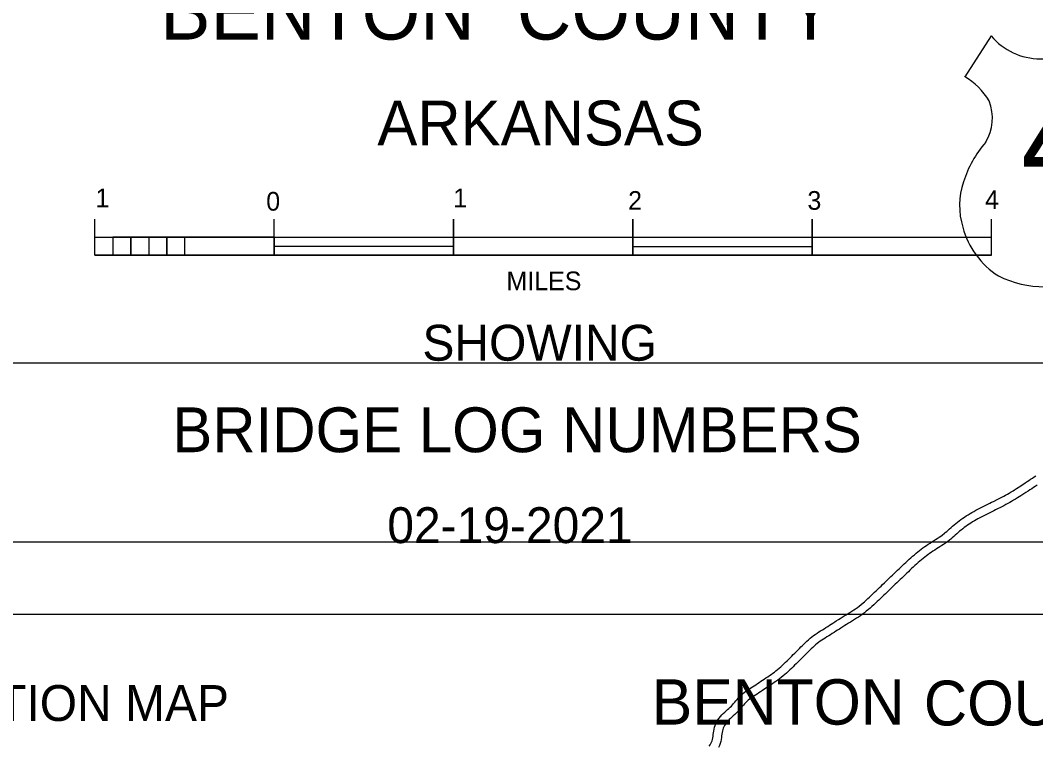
# Model space of a CAD drawing. Extents: x 77230 to 630905, y 790554 to 1662844.
# Drawn here: x 329800 to 359694, y 1477330 to 1498685 of the extents above; entities that cross this region are included whole.
import ezdxf

# ---------------------------------------------------------------- set-up
doc = ezdxf.new("R2010")
doc.units = 0
for name, color, linetype in [('Level 10', 7, 'Continuous'), ('Level 25', 7, 'Continuous'), ('Level 28', 7, 'Continuous')]:
    doc.layers.add(name, color=color, linetype=linetype)

msp = doc.modelspace()

# ---------------------------------------------------------------- linework, layer by layer
at = {"layer": 'Level 10'}
for points in [[(359256, 1484983), (359387, 1485071), (359440, 1485106), (359494, 1485140), (359546, 1485174), (359599, 1485208), (359651, 1485241), (359702, 1485275)], [(358449, 1484519), (358583, 1484586), (358639, 1484615), (358695, 1484646), (358752, 1484677), (358807, 1484707), (358862, 1484738), (358916, 1484769), (358969, 1484801), (359028, 1484837), (359074, 1484865), (359126, 1484898), (359256, 1484983)], [(359735, 1484998), (359682, 1484964), (359629, 1484930), (359576, 1484896), (359525, 1484862), (359473, 1484828), (359409, 1484785)], [(359409, 1484785), (359260, 1484688), (359206, 1484653), (359159, 1484624), (359098, 1484587), (359042, 1484554), (358986, 1484521), (358929, 1484489), (358872, 1484458), (358815, 1484426), (358757, 1484395), (358698, 1484364), (358535, 1484283)], [(353416, 1480744), (353467, 1480775), (353518, 1480808), (353570, 1480841), (353622, 1480874), (353673, 1480907), (353726, 1480941), (353779, 1480975), (353825, 1481005), (353887, 1481044), (353942, 1481079), (353998, 1481114), (354055, 1481149), (354112, 1481183), (354169, 1481219), (354226, 1481254), (354282, 1481290), (354337, 1481326), (354392, 1481363), (354446, 1481401), (354500, 1481441), (354553, 1481482), (354613, 1481531), (354655, 1481567), (354704, 1481612), (354755, 1481659), (354805, 1481706), (354855, 1481753), (354903, 1481799), (354953, 1481846), (355002, 1481893), (355051, 1481939), (355100, 1481986), (355146, 1482030), (355189, 1482075), (355240, 1482124), (355288, 1482169), (355336, 1482215), (355383, 1482260), (355432, 1482308), (355480, 1482354), (355528, 1482400), (355577, 1482447), (355626, 1482494), (355675, 1482541), (355724, 1482588), (355773, 1482634), (355822, 1482681), (355872, 1482727), (355922, 1482773), (355972, 1482818), (356022, 1482863), (356072, 1482907), (356123, 1482950), (356173, 1482994), (356225, 1483035), (356273, 1483075), (356320, 1483113), (356372, 1483155), (356430, 1483193), (356480, 1483227), (356528, 1483261), (356585, 1483297), (356637, 1483331), (356689, 1483365), (356743, 1483400), (356797, 1483434), (356850, 1483467), (356899, 1483499), (356943, 1483530), (357008, 1483585), (357034, 1483605), (357074, 1483640), (357117, 1483678), (357160, 1483717), (357204, 1483756), (357249, 1483796), (357296, 1483836), (357345, 1483876), (357394, 1483914), (357443, 1483951), (357494, 1483988), (357545, 1484025), (357598, 1484061), (357652, 1484096), (357706, 1484130), (357761, 1484163), (357817, 1484196), (357875, 1484228), (357934, 1484260), (357992, 1484290), (358050, 1484320), (358110, 1484350), (358168, 1484379), (358228, 1484410), (358289, 1484441), (358349, 1484470), (358398, 1484495), (358449, 1484519)], [(358535, 1484283), (358508, 1484270), (358460, 1484246), (358400, 1484217), (358342, 1484188), (358281, 1484156), (358222, 1484127), (358164, 1484097), (358106, 1484067), (358050, 1484038), (357995, 1484009), (357942, 1483979), (357889, 1483948), (357837, 1483917), (357786, 1483885), (357736, 1483853), (357688, 1483819), (357639, 1483785), (357592, 1483751), (357546, 1483716), (357501, 1483680), (357456, 1483644), (357413, 1483608), (357371, 1483569), (357327, 1483531), (357284, 1483492), (357240, 1483453), (357193, 1483412), (357165, 1483390), (357096, 1483332), (357040, 1483292), (356985, 1483256), (356930, 1483222), (356877, 1483189), (356825, 1483155), (356773, 1483121), (356721, 1483087), (356666, 1483053), (356622, 1483022), (356571, 1482986), (356519, 1482952), (356477, 1482919), (356432, 1482881), (356382, 1482841), (356333, 1482801), (356285, 1482761), (356237, 1482719), (356188, 1482676), (356139, 1482632), (356090, 1482588), (356042, 1482543), (355993, 1482499), (355945, 1482453), (355897, 1482407), (355848, 1482360), (355799, 1482313), (355750, 1482266), (355701, 1482220), (355653, 1482173), (355605, 1482128), (355557, 1482081), (355509, 1482034), (355461, 1481988), (355412, 1481942), (355366, 1481899), (355324, 1481853), (355273, 1481805), (355223, 1481758), (355174, 1481711), (355125, 1481665), (355076, 1481618), (355026, 1481571), (354976, 1481524), (354925, 1481476), (354874, 1481428), (354820, 1481380), (354773, 1481340), (354708, 1481287), (354651, 1481242), (354593, 1481199), (354534, 1481157), (354475, 1481118), (354417, 1481080), (354359, 1481042), (354301, 1481006), (354242, 1480970), (354185, 1480935), (354129, 1480901), (354075, 1480867), (354021, 1480833), (353960, 1480794), (353914, 1480765), (353861, 1480731), (353809, 1480697), (353757, 1480663), (353704, 1480630), (353652, 1480597), (353600, 1480563), (353546, 1480531)], [(350085, 1477313), (350111, 1477354), (350133, 1477393), (350151, 1477432), (350166, 1477474), (350178, 1477517), (350188, 1477560), (350195, 1477606), (350201, 1477655), (350208, 1477707), (350216, 1477761), (350227, 1477816), (350240, 1477872), (350258, 1477929), (350281, 1477986), (350307, 1478041), (350339, 1478094), (350374, 1478145), (350413, 1478193), (350455, 1478238), (350498, 1478280), (350540, 1478318), (350582, 1478355), (350622, 1478391), (350661, 1478426), (350698, 1478462), (350734, 1478498), (350768, 1478535), (350802, 1478574), (350835, 1478613), (350869, 1478652), (350904, 1478694), (350943, 1478736), (350981, 1478775), (351022, 1478816), (351066, 1478856), (351113, 1478895), (351161, 1478931), (351210, 1478965), (351259, 1478997), (351308, 1479029), (351356, 1479061), (351405, 1479093), (351454, 1479124), (351509, 1479161), (351550, 1479190), (351602, 1479225), (351652, 1479258), (351702, 1479292), (351753, 1479326), (351804, 1479359), (351854, 1479393), (351903, 1479427), (351952, 1479462), (352001, 1479498), (352048, 1479535), (352095, 1479574), (352142, 1479614), (352190, 1479656), (352239, 1479700), (352283, 1479742), (352330, 1479785), (352376, 1479830), (352422, 1479875), (352467, 1479920), (352513, 1479966), (352559, 1480012), (352604, 1480057), (352649, 1480102), (352694, 1480147), (352739, 1480192), (352783, 1480236), (352827, 1480279), (352870, 1480322), (352914, 1480366), (352959, 1480408), (353006, 1480450), (353054, 1480491), (353103, 1480531), (353154, 1480570), (353205, 1480607), (353257, 1480644), (353310, 1480678), (353363, 1480712), (353416, 1480744)], [(353546, 1480531), (353495, 1480500), (353445, 1480468), (353397, 1480436), (353350, 1480404), (353304, 1480369), (353258, 1480334), (353213, 1480299), (353171, 1480262), (353129, 1480225), (353088, 1480186), (353046, 1480145), (353003, 1480102), (352959, 1480058), (352915, 1480014), (352870, 1479970), (352826, 1479926), (352781, 1479881), (352736, 1479835), (352690, 1479789), (352644, 1479743), (352597, 1479697), (352550, 1479651), (352502, 1479605), (352454, 1479559), (352408, 1479516), (352356, 1479469), (352306, 1479425), (352256, 1479382), (352204, 1479340), (352152, 1479299), (352099, 1479260), (352047, 1479222), (351994, 1479186), (351943, 1479152), (351892, 1479118), (351842, 1479084), (351791, 1479050), (351740, 1479016), (351691, 1478984), (351651, 1478956), (351591, 1478915), (351541, 1478883), (351493, 1478852), (351445, 1478820), (351397, 1478789), (351351, 1478758), (351307, 1478728), (351267, 1478698), (351229, 1478667), (351194, 1478634), (351159, 1478600), (351125, 1478564), (351091, 1478528), (351060, 1478491), (351025, 1478450), (350990, 1478409), (350953, 1478368), (350915, 1478326), (350874, 1478284), (350832, 1478244), (350790, 1478205), (350748, 1478168), (350707, 1478132), (350669, 1478097), (350634, 1478063), (350602, 1478029), (350574, 1477994), (350549, 1477959), (350528, 1477922), (350509, 1477884), (350494, 1477846), (350481, 1477806), (350471, 1477763), (350463, 1477719), (350456, 1477672), (350449, 1477622), (350442, 1477570), (350433, 1477514), (350421, 1477455), (350404, 1477397), (350383, 1477339), (350357, 1477280)]]:
    msp.add_lwpolyline(points, dxfattribs=at)
at = {"layer": 'Level 25'}
msp.add_line((358384, 1498228), (357605, 1497023), dxfattribs=at)
for centre, radius, start, end in [((359834, 1499448), 1896, 220.075, 319.6701), ((356587, 1495274), 2024, 30.7809, 59.9883), ((357032, 1495808), 1387, 328.8105, 21.2108), ((360660, 1492965), 3236, 138.9565, 162.6913), ((359591, 1493230), 2138, 160.9576, 197.3819), ((359939, 1493236), 2474, 195.1074, 237.1312), ((359986, 1494015), 3177, 244.0771, 269.5779)]:
    msp.add_arc(centre, radius, start, end, dxfattribs=at)
at = {"layer": 'Level 28'}
for p, q in [((331998, 1492298), (331998, 1492826)), ((337278, 1492298), (337278, 1492826)), ((342558, 1492298), (342558, 1492826)), ((342558, 1492826), (342558, 1492298)), ((347838, 1492298), (347838, 1492826)), ((347838, 1492826), (347838, 1492298)), ((353118, 1492298), (353118, 1492826)), ((353118, 1492826), (353118, 1492298)), ((358398, 1491770), (358398, 1492826)), ((331998, 1491770), (331998, 1492298)), ((331998, 1492298), (331998, 1492298)), ((331998, 1492298), (337278, 1492298)), ((331998, 1492298), (332526, 1492298)), ((332526, 1492298), (332526, 1492298)), ((333054, 1492298), (332526, 1492298)), ((332526, 1492298), (332526, 1492298)), ((332526, 1492298), (332526, 1491770)), ((333582, 1492298), (333054, 1492298)), ((333054, 1492298), (333054, 1492298)), ((333054, 1492298), (333054, 1492298)), ((333054, 1492298), (333054, 1491770)), ((333054, 1491770), (333054, 1492298)), ((334110, 1492298), (333582, 1492298)), ((333582, 1492298), (333582, 1492298)), ((333582, 1492298), (333582, 1492298)), ((333582, 1492298), (333582, 1491770)), ((334638, 1492298), (334110, 1492298)), ((334110, 1492298), (334110, 1492298)), ((334110, 1492298), (334110, 1491770)), ((334110, 1491770), (334110, 1492298)), ((334638, 1492298), (334715, 1492303)), ((337278, 1492298), (334638, 1492298)), ((334638, 1492298), (334638, 1491770)), ((337278, 1492298), (337278, 1492298)), ((337278, 1492298), (337278, 1491770)), ((337278, 1491770), (337278, 1492298)), ((337278, 1492298), (342558, 1492298)), ((337278, 1491770), (337278, 1492034)), ((337278, 1492034), (337278, 1492034)), ((337278, 1492034), (342558, 1492034)), ((342558, 1492298), (342558, 1491770)), ((342558, 1491770), (342558, 1492298)), ((342558, 1492298), (347838, 1492298)), ((347838, 1492298), (347838, 1492298)), ((347838, 1492298), (347838, 1491770)), ((347838, 1491770), (347838, 1492298)), ((347838, 1492298), (353118, 1492298)), ((347838, 1491770), (347838, 1492026)), ((347838, 1492026), (347838, 1492026)), ((347838, 1492026), (353118, 1492026)), ((353118, 1492298), (353118, 1491770)), ((353118, 1491770), (353118, 1492298)), ((353118, 1492298), (358398, 1492298)), ((331998, 1491770), (358398, 1491770)), ((358398, 1491770), (331998, 1491770)), ((311736, 1488604), (586296, 1488604)), ((591576, 1483324), (295896, 1483324)), ((93070, 1481201), (367630, 1481201))]:
    msp.add_line(p, q, dxfattribs=at)

# ---------------------------------------------------------------- texts
at = {"layer": 'Level 25'}
msp.add_text('412', height=2851.2, dxfattribs=at).set_placement((359259, 1493731))
at = {"layer": 'Level 28'}
for s, height, p in [('BENTON  COUNTY', 1663, (333916, 1498118)), ('ARKANSAS', 1320, (340312, 1495003)), ('1', 550, (332014, 1493182)), ('0', 550, (337041, 1493082)), ('1', 550, (342547, 1493182)), ('2', 550, (347695, 1493107)), ('3', 550, (352974, 1493107)), ('4', 550, (358203, 1493132)), ('MILES', 550, (344113, 1490739)), ('SHOWING', 1056, (341639, 1488664)), ('BRIDGE LOG NUMBERS', 1320, (334275, 1485970)), ('02-19-2021', 1056, (340605, 1483294)), ('BENTON', 1336, (348392, 1477950)), ('COUNTY', 1320, (356402, 1477926)), ('ROUTE AND SECTION MAP', 1056, (317506, 1478058))]:
    msp.add_text(s, height=height, dxfattribs=at).set_placement(p)

doc.saveas('drawing.dxf')
